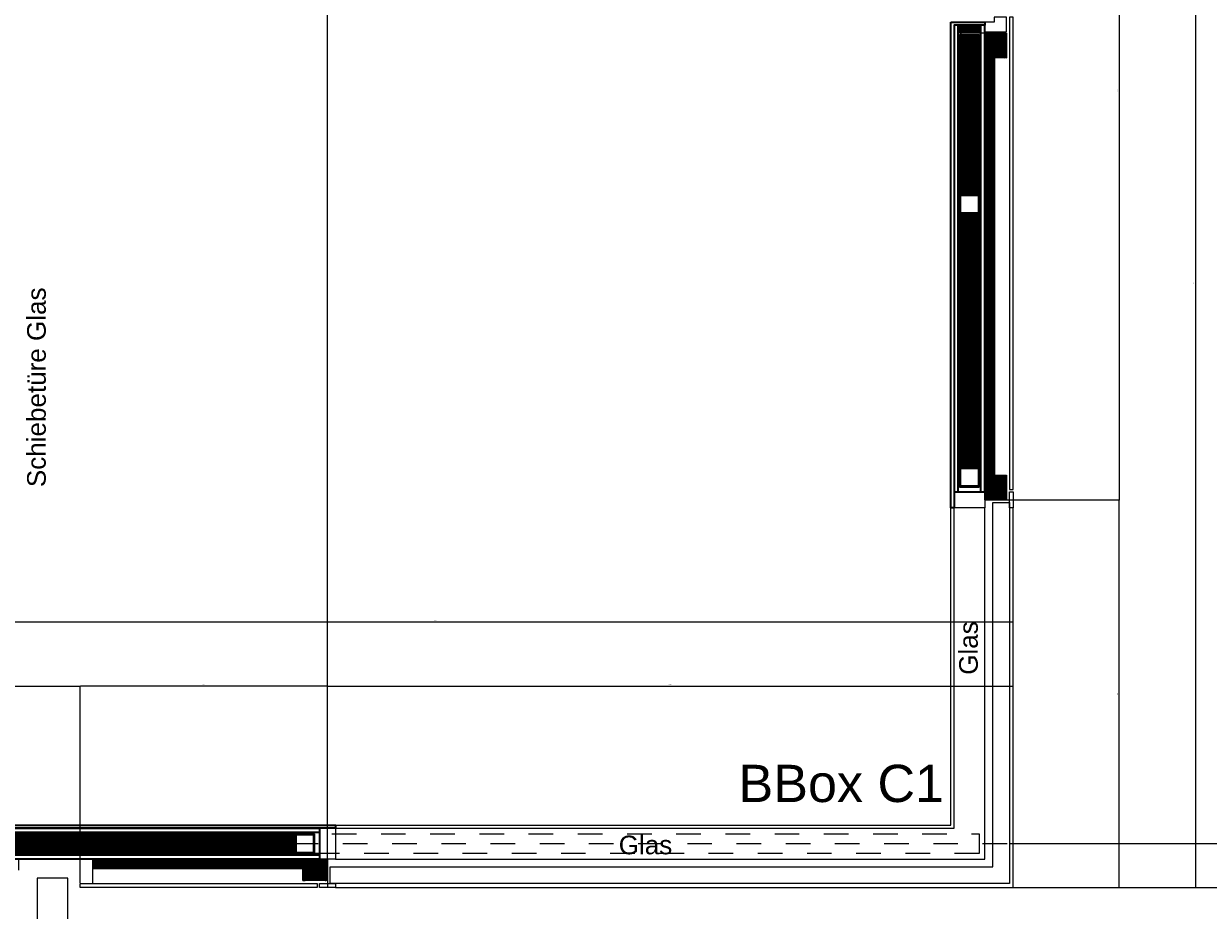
# Model space of a CAD drawing. Header units: metres. Extents: x -13 to 93, y -119 to 25.
# Tile 368 of 656: x 13.68 to 18.49, y -36.57 to -32.97. Entities that reach past the tile are written whole.
import ezdxf

# ---------------------------------------------------------------- set-up
doc = ezdxf.new("R2010")
doc.units = ezdxf.units.M
doc.header["$LTSCALE"] = 0.00508
doc.header["$PDMODE"] = 1
doc.header["$PDSIZE"] = -2
doc.linetypes.add('STYLE_06', pattern=[1.0537, 0.590515, -0.19684, 0.069505, -0.19684])
doc.linetypes.add('STYLE_11', pattern=[0.393677, 0.196838, -0.196838])
doc.layers.get('0').update_dxf_attribs({"lineweight": 18})
for name, color, linetype, lineweight in [('3-0-0 Dämmung', 7, 'Continuous', 18), ('3-3-0 AW Fassade', 7, 'Continuous', 18), ('3-3-5 AWbeklAusStahl', 7, 'Continuous', 18), ('3-3-8 Sonnenschutz', 7, 'Continuous', 18), ('3-4-0 Innenwände', 7, 'Continuous', 35), ('3-4-9 WSonstiges VED', 7, 'STYLE_11', 25), ('Ans-Kante', 7, 'Continuous', 18), ('Bemaßung', 7, 'Continuous', 18), ('Keine', 7, 'Continuous', 18), ('Plan-Achse', 1, 'STYLE_06', 18), ('Plan-Text', 7, 'Continuous', 13), ('Plan-Text-Hinweis', 7, 'Continuous', 13)]:
    doc.layers.add(name, color=color, linetype=linetype, lineweight=lineweight)
doc.layers.get('0').freeze()
doc.styles.add('Arial', font='ARIAL.TTF')
doc.dimstyles.new('MTZ_200', dxfattribs={"dimtxt": 0.075762, "dimasz": 0.000706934, "dimexe": 0.001, "dimexo": 0.003, "dimgap": 0.0001, "dimtad": 1, "dimdec": 4, "dimzin": 11, "dimtxsty": 'Arial', "dimblk": 'VW_SLASH', "dimcen": 0, "dimdle": 0.001, "dimazin": 0, "dimtfac": 1, "dimtdec": 4, "dimtix": 1, "dimtmove": 0, "dimatfit": 0, "dimldrblk": 'VW_FILLEDARROW', "dimfxl": 0, "dimfrac": 2, "dimtolj": 1, "dimtzin": 11, "dimarcsym": 0})
pattern_1 = [(45, (0, 0), (0.0003175, -0.0003175), [])]
pattern_2 = [(-45, (0, 0), (0.0003175, 0.0003175), [])]
pattern_3 = [(-45, (0, 0), (0.001, 0), [])]

# ---------------------------------------------------------------- blocks, each defined once
blk = doc.blocks.new('*U477')
at = {"layer": 'Keine'}
for p, q in [((29.8951, -26.1586), (29.8951, -26.0786)), ((29.8951, -26.0786), (29.9751, -26.0786)), ((29.9751, -26.0786), (29.9751, -26.1586))]:
    blk.add_line(p, q, dxfattribs=at)
blk = doc.blocks.new('VW_SLASH')
at = {"color": 0, "linetype": 'ByBlock', "lineweight": -2}
blk.add_line((0, 0), (-1, 0), dxfattribs=at)
at = {"color": 0, "linetype": 'ByBlock', "lineweight": 20}
blk.add_line((0, 0), (0, 0), dxfattribs=at)
blk = doc.blocks.new('*D580')
at = {"layer": 'Bemaßung', "color": 0, "lineweight": -2}
for p, q in [((13, -36.297), (13, -35.399)), ((17.6993, -35.4), (13.0007, -35.4)), ((17.7, -36.297), (17.7, -35.399))]:
    blk.add_line(p, q, dxfattribs=at)
at = {"layer": 'Defpoints', "color": 0, "lineweight": 0}
for p in [(13, -35.4), (13, -36.3), (17.7, -36.3)]:
    blk.add_point(p, dxfattribs=at)
at = {"layer": 'Bemaßung', "color": 0, "lineweight": -2, "xscale": 0.00070693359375, "yscale": 0.00070693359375, "zscale": 0.00070693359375, "rotation": 180}
blk.add_blockref('VW_SLASH', (13, -35.4), dxfattribs=at)
at = {"layer": 'Bemaßung', "color": 0, "lineweight": -2, "xscale": 0.00070693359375, "yscale": 0.00070693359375, "zscale": 0.00070693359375}
blk.add_blockref('VW_SLASH', (17.7, -35.4), dxfattribs=at)
at = {"layer": 'Bemaßung', "color": 0, "lineweight": 18, "insert": (15.35, -35.3937), "char_height": 0.00253, "attachment_point": 5, "style": 'Arial'}
blk.add_mtext('\\A1;235m', dxfattribs=at)
blk = doc.blocks.new('VW_FILLEDARROW')
at = {"color": 0, "lineweight": -2}
blk.add_solid([(0, 0), (0, 0), (0, 0)], dxfattribs=at)
blk = doc.blocks.new('*D1142')
at = {"layer": 'Bemaßung', "color": 0, "lineweight": -2}
for p, q in [((17.568, -31.5715), (18.441, -31.5715)), ((18.44, -31.5722), (18.44, -36.4778)), ((17.568, -36.4785), (18.441, -36.4785))]:
    blk.add_line(p, q, dxfattribs=at)
at = {"layer": 'Defpoints', "color": 0, "lineweight": 0}
for p in [(17.565, -31.5715), (17.565, -36.4785), (18.44, -36.4785)]:
    blk.add_point(p, dxfattribs=at)
at = {"layer": 'Bemaßung', "color": 0, "lineweight": -2, "xscale": 0.00070693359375, "yscale": 0.00070693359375, "zscale": 0.00070693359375}
for p, rotation in [((18.44, -31.5715), 90), ((18.44, -36.4785), 270)]:
    blk.add_blockref('VW_SLASH', p, dxfattribs=dict(at, rotation=rotation))
at = {"layer": 'Bemaßung', "color": 0, "lineweight": 18, "insert": (18.4335, -34.025), "char_height": 0.002525, "attachment_point": 5, "rotation": 90, "style": 'Arial'}
blk.add_mtext('\\A1;245,35m', dxfattribs=at)
blk = doc.blocks.new('*D1262')
at = {"layer": 'Bemaßung', "color": 0, "lineweight": -2}
for p, q in [((13.9075, -36.4595), (13.9075, -35.659)), ((14.9118, -35.66), (13.9082, -35.66)), ((14.9125, -36.3595), (14.9125, -35.659))]:
    blk.add_line(p, q, dxfattribs=at)
at = {"layer": 'Defpoints', "color": 0, "lineweight": 0}
for p in [(13.9075, -35.66), (14.9125, -36.3625), (13.9075, -36.4625)]:
    blk.add_point(p, dxfattribs=at)
at = {"layer": 'Bemaßung', "color": 0, "lineweight": -2, "xscale": 0.00070693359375, "yscale": 0.00070693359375, "zscale": 0.00070693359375, "rotation": 180}
blk.add_blockref('VW_SLASH', (13.9075, -35.66), dxfattribs=at)
at = {"layer": 'Bemaßung', "color": 0, "lineweight": -2, "xscale": 0.00070693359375, "yscale": 0.00070693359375, "zscale": 0.00070693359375}
blk.add_blockref('VW_SLASH', (14.9125, -35.66), dxfattribs=at)
at = {"layer": 'Bemaßung', "color": 0, "lineweight": 18, "insert": (14.41, -35.6535), "char_height": 0.00253, "attachment_point": 5, "style": 'Arial'}
blk.add_mtext('\\A1;50,25m', dxfattribs=at)
blk = doc.blocks.new('*D1263')
at = {"layer": 'Bemaßung', "color": 0, "lineweight": -2}
for p, q in [((14.9125, -36.3595), (14.9125, -35.659)), ((14.9132, -35.66), (17.6993, -35.66)), ((17.7, -36.297), (17.7, -35.659))]:
    blk.add_line(p, q, dxfattribs=at)
at = {"layer": 'Defpoints', "color": 0, "lineweight": 0}
for p in [(17.7, -35.66), (17.7, -36.3), (14.9125, -36.3625)]:
    blk.add_point(p, dxfattribs=at)
at = {"layer": 'Bemaßung', "color": 0, "lineweight": -2, "xscale": 0.00070693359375, "yscale": 0.00070693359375, "zscale": 0.00070693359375, "rotation": 180}
blk.add_blockref('VW_SLASH', (14.9125, -35.66), dxfattribs=at)
at = {"layer": 'Bemaßung', "color": 0, "lineweight": -2, "xscale": 0.00070693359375, "yscale": 0.00070693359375, "zscale": 0.00070693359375}
blk.add_blockref('VW_SLASH', (17.7, -35.66), dxfattribs=at)
at = {"layer": 'Bemaßung', "color": 0, "lineweight": 18, "insert": (16.3062, -35.6535), "char_height": 0.002525, "attachment_point": 5, "style": 'Arial'}
blk.add_mtext('\\A1;139,375m', dxfattribs=at)
blk = doc.blocks.new('*D1264')
at = {"layer": 'Bemaßung', "color": 0, "lineweight": -2}
for p, q in [((17.568, -31.5715), (18.131, -31.5715)), ((18.13, -31.5722), (18.13, -34.9018)), ((17.587, -34.9025), (18.131, -34.9025))]:
    blk.add_line(p, q, dxfattribs=at)
at = {"layer": 'Defpoints', "color": 0, "lineweight": 0}
for p in [(17.565, -31.5715), (17.584, -34.9025), (18.13, -34.9025)]:
    blk.add_point(p, dxfattribs=at)
at = {"layer": 'Bemaßung', "color": 0, "lineweight": -2, "xscale": 0.00070693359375, "yscale": 0.00070693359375, "zscale": 0.00070693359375}
for p, rotation in [((18.13, -31.5715), 90), ((18.13, -34.9025), 270)]:
    blk.add_blockref('VW_SLASH', p, dxfattribs=dict(at, rotation=rotation))
at = {"layer": 'Bemaßung', "color": 0, "lineweight": 18, "insert": (18.1235, -33.237), "char_height": 0.002525, "attachment_point": 5, "rotation": 90, "style": 'Arial'}
blk.add_mtext('\\A1;166,55m', dxfattribs=at)
blk = doc.blocks.new('*D1265')
at = {"layer": 'Bemaßung', "color": 0, "lineweight": -2}
for p, q in [((17.587, -34.9025), (18.131, -34.9025)), ((18.13, -36.4778), (18.13, -34.9032)), ((17.703, -36.4785), (18.131, -36.4785))]:
    blk.add_line(p, q, dxfattribs=at)
at = {"layer": 'Defpoints', "color": 0, "lineweight": 0}
for p in [(17.584, -34.9025), (18.13, -34.9025), (17.7, -36.4785)]:
    blk.add_point(p, dxfattribs=at)
at = {"layer": 'Bemaßung', "color": 0, "lineweight": -2, "xscale": 0.00070693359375, "yscale": 0.00070693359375, "zscale": 0.00070693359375}
for p, rotation in [((18.13, -34.9025), 90), ((18.13, -36.4785), 270)]:
    blk.add_blockref('VW_SLASH', p, dxfattribs=dict(at, rotation=rotation))
at = {"layer": 'Bemaßung', "color": 0, "lineweight": 18, "insert": (18.1235, -35.6905), "char_height": 0.00253, "attachment_point": 5, "rotation": 90, "style": 'Arial'}
blk.add_mtext('\\A1;78,8m', dxfattribs=at)
blk = doc.blocks.new('*D1266')
at = {"layer": 'Bemaßung', "color": 0, "lineweight": -2}
for p, q in [((13, -36.297), (13, -35.659)), ((13.0007, -35.66), (13.9068, -35.66)), ((13.9075, -36.4595), (13.9075, -35.659))]:
    blk.add_line(p, q, dxfattribs=at)
at = {"layer": 'Defpoints', "color": 0, "lineweight": 0}
for p in [(13.9075, -35.66), (13, -36.3), (13.9075, -36.4625)]:
    blk.add_point(p, dxfattribs=at)
at = {"layer": 'Bemaßung', "color": 0, "lineweight": -2, "xscale": 0.00070693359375, "yscale": 0.00070693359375, "zscale": 0.00070693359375, "rotation": 180}
blk.add_blockref('VW_SLASH', (13, -35.66), dxfattribs=at)
at = {"layer": 'Bemaßung', "color": 0, "lineweight": -2, "xscale": 0.00070693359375, "yscale": 0.00070693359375, "zscale": 0.00070693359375}
blk.add_blockref('VW_SLASH', (13.9075, -35.66), dxfattribs=at)
at = {"layer": 'Bemaßung', "color": 0, "lineweight": 18, "insert": (13.4537, -35.6535), "char_height": 0.002525, "attachment_point": 5, "style": 'Arial'}
blk.add_mtext('\\A1;45,375m', dxfattribs=at)
blk = doc.blocks.new('*D1267')
at = {"layer": 'Bemaßung', "color": 0, "lineweight": -2}
for p, q in [((17.687, -36.3), (18.886, -36.3)), ((18.885, -36.2993), (18.885, -36.2986)), ((18.885, -36.4785), (18.885, -36.3)), ((17.703, -36.4785), (18.886, -36.4785)), ((18.885, -36.4792), (18.885, -36.4799))]:
    blk.add_line(p, q, dxfattribs=at)
at = {"layer": 'Defpoints', "color": 0, "lineweight": 0}
for p in [(17.684, -36.3), (18.885, -36.3), (17.7, -36.4785)]:
    blk.add_point(p, dxfattribs=at)
at = {"layer": 'Bemaßung', "color": 0, "lineweight": -2, "xscale": 0.00070693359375, "yscale": 0.00070693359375, "zscale": 0.00070693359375}
for p, rotation in [((18.885, -36.3), 270), ((18.885, -36.4785), 90)]:
    blk.add_blockref('VW_SLASH', p, dxfattribs=dict(at, rotation=rotation))
at = {"layer": 'Bemaßung', "color": 0, "lineweight": 18, "insert": (18.89, -36.103), "char_height": 0.00253, "attachment_point": 5, "rotation": 90, "style": 'Arial'}
blk.add_mtext('\\A1;8,925m', dxfattribs=at)
blk = doc.blocks.new('*D1268')
at = {"layer": 'Bemaßung', "color": 0, "lineweight": -2}
for p, q in [((17.479, -31.5745), (17.479, -32.121)), ((14.9125, -36.3595), (14.9125, -32.119)), ((14.9132, -32.12), (17.4783, -32.12))]:
    blk.add_line(p, q, dxfattribs=at)
at = {"layer": 'Defpoints', "color": 0, "lineweight": 0}
for p in [(17.479, -31.5715), (17.479, -32.12), (14.9125, -36.3625)]:
    blk.add_point(p, dxfattribs=at)
at = {"layer": 'Bemaßung', "color": 0, "lineweight": -2, "xscale": 0.00070693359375, "yscale": 0.00070693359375, "zscale": 0.00070693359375, "rotation": 180}
blk.add_blockref('VW_SLASH', (14.9125, -32.12), dxfattribs=at)
at = {"layer": 'Bemaßung', "color": 0, "lineweight": -2, "xscale": 0.00070693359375, "yscale": 0.00070693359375, "zscale": 0.00070693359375}
blk.add_blockref('VW_SLASH', (17.479, -32.12), dxfattribs=at)
at = {"layer": 'Bemaßung', "color": 0, "lineweight": 18, "insert": (16.1958, -32.1135), "char_height": 0.002525, "attachment_point": 5, "style": 'Arial'}
blk.add_mtext('\\A1;128,325m', dxfattribs=at)
blk = doc.blocks.new('*D1270')
at = {"layer": 'Bemaßung', "color": 0, "lineweight": -2}
for p, q in [((13.9075, -31.5745), (13.9075, -32.121)), ((14.9118, -32.12), (13.9082, -32.12)), ((14.9125, -36.3595), (14.9125, -32.119))]:
    blk.add_line(p, q, dxfattribs=at)
at = {"layer": 'Defpoints', "color": 0, "lineweight": 0}
for p in [(13.9075, -31.5715), (13.9075, -32.12), (14.9125, -36.3625)]:
    blk.add_point(p, dxfattribs=at)
at = {"layer": 'Bemaßung', "color": 0, "lineweight": -2, "xscale": 0.00070693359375, "yscale": 0.00070693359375, "zscale": 0.00070693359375, "rotation": 180}
blk.add_blockref('VW_SLASH', (13.9075, -32.12), dxfattribs=at)
at = {"layer": 'Bemaßung', "color": 0, "lineweight": -2, "xscale": 0.00070693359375, "yscale": 0.00070693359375, "zscale": 0.00070693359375}
blk.add_blockref('VW_SLASH', (14.9125, -32.12), dxfattribs=at)
at = {"layer": 'Bemaßung', "color": 0, "lineweight": 18, "insert": (14.41, -32.1135), "char_height": 0.00253, "attachment_point": 5, "style": 'Arial'}
blk.add_mtext('\\A1;50,25m', dxfattribs=at)

msp = doc.modelspace()

# ---------------------------------------------------------------- linework, layer by layer
at = {"layer": '3-3-0 AW Fassade', "color": 7}
msp.add_line((14.9125, -36.3625), (14.9125, -36.4785), dxfattribs=at)
msp.add_lwpolyline([(14.88, -36.4625), (14.945, -36.4625), (14.945, -36.4785), (14.88, -36.4785)], close=True, dxfattribs=at)
at = {"layer": 'Ans-Kante', "color": 47}
msp.add_line((14.945, -36.225), (17.4465, -36.225), dxfattribs=at)
at = {"layer": 'Keine'}
for points in [[(17.684, -34.86), (17.7, -34.86), (17.7, -32.94), (17.684, -32.94)], [(13.9075, -36.4625), (14.87, -36.4625), (14.87, -36.4785), (13.9075, -36.4785)]]:
    msp.add_lwpolyline(points, close=True, dxfattribs=at)

# ---------------------------------------------------------------- texts
at = {"layer": 'Plan-Text-Hinweis', "insert": (13.69145231, -34.85053389), "char_height": 0.0757622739, "attachment_point": 1, "rotation": 90, "line_spacing_factor": 0.967741, "style": 'Arial'}
msp.add_mtext('{\\C7;\\lSchiebetüre Glas}', dxfattribs=at)
at = {"layer": 'Plan-Text-Hinweis', "insert": (14.84, -35.32054606), "char_height": 0.075762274, "attachment_point": 1, "line_spacing_factor": 0.967741, "style": 'Arial'}
msp.add_mtext('{\\C7;\\l }', dxfattribs=at)

# ---------------------------------------------------------------- wipeouts: each hides what was drawn before it
at = {"color": 7, "linetype": 'Continuous', "lineweight": 5}
for points in [[(17.4815, -32.9725), (17.5615, -32.9725), (17.5615, -33.005), (17.4815, -33.005)], [(17.4815, -33.74), (17.5615, -33.74), (17.5615, -34.77), (17.4815, -34.77)], [(13.53, -36.26), (14.78, -36.26), (14.78, -36.34), (13.53, -36.34)]]:
    msp.add_wipeout(points, dxfattribs=at).dxf.layer = '3-0-0 Dämmung'
at = {"color": 8, "linetype": 'Continuous', "lineweight": 18}
msp.add_wipeout([(13.8575, -54.0225), (13.8575, -36.44), (13.7325, -36.44), (13.7325, -54.0225)], dxfattribs=at).dxf.layer = '3-3-8 Sonnenschutz'

# ---------------------------------------------------------------- next in the draw order: hatches: boundary and pattern name
at = {"layer": '3-0-0 Dämmung', "linetype": 'Continuous', "lineweight": 5}
h = msp.add_hatch(dxfattribs=at)
h.set_pattern_fill('D_MMUNG_1_50', style=0, pattern_type=2)
h.set_pattern_definition(pattern_1)
h.paths.add_polyline_path([(17.4815, -33.005), (17.4815, -32.9725), (17.5615, -32.9725), (17.5615, -33.005)])
at = {"layer": '3-0-0 Dämmung', "linetype": 'Continuous', "lineweight": 13}
h = msp.add_hatch(dxfattribs=at)
h.set_pattern_fill('D_MMUNG_1_50-1', style=0, pattern_type=2)
h.set_pattern_definition(pattern_2)
h.paths.add_polyline_path([(17.4815, -33.005), (17.4815, -32.9725), (17.5615, -32.9725), (17.5615, -33.005)])
at = {"layer": '3-0-0 Dämmung', "linetype": 'Continuous', "lineweight": 5}
h = msp.add_hatch(dxfattribs=at)
h.set_pattern_fill('D_MMUNG_1_50', style=0, pattern_type=2)
h.set_pattern_definition(pattern_1)
h.paths.add_polyline_path([(17.4815, -34.77), (17.4815, -33.74), (17.5615, -33.74), (17.5615, -34.77)])
at = {"layer": '3-0-0 Dämmung', "linetype": 'Continuous', "lineweight": 13}
h = msp.add_hatch(dxfattribs=at)
h.set_pattern_fill('D_MMUNG_1_50-1', style=0, pattern_type=2)
h.set_pattern_definition(pattern_2)
h.paths.add_polyline_path([(17.4815, -34.77), (17.4815, -33.74), (17.5615, -33.74), (17.5615, -34.77)])
at = {"layer": '3-0-0 Dämmung', "linetype": 'Continuous', "lineweight": 5}
h = msp.add_hatch(dxfattribs=at)
h.set_pattern_fill('D_MMUNG_1_50', style=0, pattern_type=2)
h.set_pattern_definition(pattern_1)
h.paths.add_polyline_path([(13.53, -36.34), (13.53, -36.26), (14.78, -36.26), (14.78, -36.34)])
at = {"layer": '3-0-0 Dämmung', "linetype": 'Continuous', "lineweight": 13}
h = msp.add_hatch(dxfattribs=at)
h.set_pattern_fill('D_MMUNG_1_50-1', style=0, pattern_type=2)
h.set_pattern_definition(pattern_2)
h.paths.add_polyline_path([(13.53, -36.34), (13.53, -36.26), (14.78, -36.26), (14.78, -36.34)])

# ---------------------------------------------------------------- next in the draw order: linework, layer by layer
at = {"layer": '3-3-8 Sonnenschutz', "color": 8, "linetype": 'Continuous', "lineweight": 18}
msp.add_lwpolyline([(13.8575, -54.0225), (13.8575, -36.44), (13.7325, -36.44), (13.7325, -54.0225)], close=True, dxfattribs=at)
at = {"layer": '3-4-0 Innenwände', "color": 7, "linetype": 'Continuous', "lineweight": 35}
msp.add_lwpolyline([(13.2, -36.225), (14.945, -36.225), (14.945, -36.2375), (13.2, -36.2375)], close=True, dxfattribs=at)
at = {"layer": '3-4-0 Innenwände', "linetype": 'Continuous'}
msp.add_lwpolyline([(13.2, -36.2375), (14.88, -36.2375), (14.88, -36.3625), (13.2, -36.3625)], close=True, dxfattribs=at)
at = {"layer": 'Keine'}
msp.add_lwpolyline([(13.90733167, -36.4625), (13.958, -36.4625), (13.958, -36.3625), (13.657, -36.3625), (13.657, -36.408)], dxfattribs=at)

# ---------------------------------------------------------------- next in the draw order: dimensions: what is measured, and where the dimension line sits
at = {"layer": 'Bemaßung', "color": 7, "lineweight": 18}
dim = msp.add_linear_dim(base=(13.9075, -35.66), p1=(13, -36.3), p2=(13.9075, -36.462536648), dimstyle='MTZ_200', override={"dimtxt": 0.002525, "dimgap": 0.005, "dimdec": 8, "dimlfac": 50, "dimpost": '<>m', "dimtxsty": 'Arial', "dimtmove": 2}, dxfattribs=at)
dim.commit()
dim.dimension.update_dxf_attribs({"geometry": '*D1266', "text_midpoint": (13.45375, -35.6534823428)})

# ---------------------------------------------------------------- next in the draw order: wipeouts: each hides what was drawn before it
at = {"color": 7, "linetype": 'Continuous', "lineweight": 5}
msp.add_wipeout([(17.4815, -33.01), (17.5615, -33.01), (17.5615, -33.66), (17.4815, -33.66)], dxfattribs=at).dxf.layer = '3-0-0 Dämmung'
at = {"color": 7}
msp.add_wipeout([(14.86, -36.26), (14.86, -36.34), (14.78, -36.34), (14.78, -36.26)], dxfattribs=at).dxf.layer = '3-3-5 AWbeklAusStahl'

# ---------------------------------------------------------------- next in the draw order: hatches: boundary and pattern name
at = {"layer": '3-0-0 Dämmung', "linetype": 'Continuous', "lineweight": 5}
h = msp.add_hatch(dxfattribs=at)
h.set_pattern_fill('D_MMUNG_1_50', style=0, pattern_type=2)
h.set_pattern_definition(pattern_1)
h.paths.add_polyline_path([(17.4815, -33.66), (17.4815, -33.01), (17.5615, -33.01), (17.5615, -33.66)])
at = {"layer": '3-0-0 Dämmung', "linetype": 'Continuous', "lineweight": 13}
h = msp.add_hatch(dxfattribs=at)
h.set_pattern_fill('D_MMUNG_1_50-1', style=0, pattern_type=2)
h.set_pattern_definition(pattern_2)
h.paths.add_polyline_path([(17.4815, -33.66), (17.4815, -33.01), (17.5615, -33.01), (17.5615, -33.66)])
at = {"layer": '3-3-5 AWbeklAusStahl', "linetype": 'Continuous', "lineweight": 13}
h = msp.add_hatch(dxfattribs=at)
h.set_pattern_fill('STAHL_1MM', style=0, pattern_type=2)
h.set_pattern_definition(pattern_3)
h.paths.add_polyline_path([(14.86, -36.26), (14.86, -36.34), (14.78, -36.34), (14.78, -36.26)])
h.paths.add_polyline_path([(14.785, -36.265), (14.785, -36.335), (14.855, -36.335), (14.855, -36.265)])

# ---------------------------------------------------------------- next in the draw order: linework, layer by layer
at = {"layer": '3-3-0 AW Fassade', "color": 7}
msp.add_lwpolyline([(14.88, -36.2375), (14.945, -36.2375), (14.945, -36.3625), (14.88, -36.3625)], close=True, dxfattribs=at)
at = {"layer": '3-3-5 AWbeklAusStahl', "color": 7, "flags": 128}
for points in [[(14.86, -36.26), (14.86, -36.34), (14.78, -36.34), (14.78, -36.26)], [(14.785, -36.265), (14.785, -36.335), (14.855, -36.335), (14.855, -36.265)]]:
    msp.add_lwpolyline(points, close=True, dxfattribs=at)
at = {"layer": '3-4-0 Innenwände', "linetype": 'Continuous'}
for points in [[(17.584, -34.87), (17.584, -32.9725), (17.459, -32.9725), (17.459, -34.87)], [(13.2, -36.2535), (14.88, -36.2535), (14.88, -36.3465), (13.2, -36.3465)]]:
    msp.add_lwpolyline(points, close=True, dxfattribs=at)
at = {"layer": '3-4-9 WSonstiges VED'}
msp.add_lwpolyline([(13.53, -36.26), (17.5615, -36.26), (17.5615, -36.34), (13.53, -36.34)], close=True, dxfattribs=at)
at = {"layer": 'Keine'}
msp.add_line((17.672, -33.005), (17.4815, -33.005), dxfattribs=at)
at = {"layer": 'Keine', "color": 7, "linetype": 'Continuous'}
msp.add_lwpolyline([(17.622, -32.96), (17.584, -32.96), (17.584, -33), (17.672, -33), (17.672, -32.94), (17.622, -32.94)], close=True, dxfattribs=at)

# ---------------------------------------------------------------- next in the draw order: block references
at = {"layer": 'Keine', "color": 7}
msp.add_blockref('*U477', (-12.41363701, -6.93135892), dxfattribs=at)

# ---------------------------------------------------------------- next in the draw order: wipeouts: each hides what was drawn before it
at = {"color": 7}
msp.add_wipeout([(17.616, -36.3945), (17.616, -34.9125), (17.684, -34.9125), (17.684, -36.4625), (14.9225, -36.4625), (14.9225, -36.3945)], dxfattribs=at).dxf.layer = '3-3-0 AW Fassade'

# ---------------------------------------------------------------- next in the draw order: linework, layer by layer
at = {"layer": '3-3-0 AW Fassade', "color": 7}
msp.add_line((17.584, -34.9025), (17.7, -34.9025), dxfattribs=at)
for points in [[(17.684, -34.87), (17.7, -34.87), (17.7, -34.935), (17.684, -34.935)], [(17.616, -36.3945), (17.616, -34.9125), (17.684, -34.9125), (17.684, -36.4625), (14.9225, -36.4625), (14.9225, -36.3945)]]:
    msp.add_lwpolyline(points, close=True, dxfattribs=at)
at = {"layer": '3-4-0 Innenwände', "color": 7, "linetype": 'Continuous', "lineweight": 35}
msp.add_lwpolyline([(17.4465, -32.96), (17.584, -32.96), (17.584, -32.9725), (17.459, -32.9725), (17.459, -34.935), (17.4465, -34.935)], close=True, dxfattribs=at)
at = {"layer": 'Ans-Kante', "color": 47}
for p, q in [((17.4465, -36.225), (17.4465, -34.935)), ((17.459, -36.2375), (17.459, -34.935)), ((17.584, -36.3625), (17.584, -34.935)), ((17.7, -36.4785), (17.7, -34.935)), ((14.945, -36.2375), (17.459, -36.2375)), ((14.945, -36.3625), (17.584, -36.3625)), ((14.945, -36.4785), (17.7, -36.4785))]:
    msp.add_line(p, q, dxfattribs=at)
at = {"layer": 'Plan-Achse'}
msp.add_line((-9.42493716, -36.3), (50.475, -36.3), dxfattribs=at)

# ---------------------------------------------------------------- next in the draw order: texts
at = {"layer": 'Plan-Text', "color": 7, "insert": (16.58301667, -35.97938379), "char_height": 0.151524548, "attachment_point": 1, "line_spacing_factor": 0.967741, "style": 'Arial'}
msp.add_mtext('BBox C1', dxfattribs=at)
at = {"layer": 'Plan-Text-Hinweis', "insert": (17.47969189, -35.64289889), "char_height": 0.0757622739, "attachment_point": 1, "rotation": 90, "line_spacing_factor": 0.967741, "style": 'Arial'}
msp.add_mtext('{\\C7;\\l Glas}', dxfattribs=at)
at = {"layer": 'Plan-Text-Hinweis', "insert": (16.06670417, -36.26749753), "char_height": 0.0757622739, "attachment_point": 1, "line_spacing_factor": 0.967741, "style": 'Arial'}
msp.add_mtext('{\\C7;\\l Glas}', dxfattribs=at)

# ---------------------------------------------------------------- next in the draw order: dimensions: what is measured, and where the dimension line sits
at = {"layer": 'Bemaßung', "color": 7, "lineweight": 18}
dim = msp.add_linear_dim(base=(13, -35.4), p1=(17.7, -36.3), p2=(13, -36.3), dimstyle='MTZ_200', override={"dimtxt": 0.002525, "dimgap": 0.005, "dimdec": 8, "dimlfac": 50, "dimpost": '<>m', "dimtxsty": 'Arial', "dimtmove": 2}, dxfattribs=at)
dim.commit()
dim.dimension.update_dxf_attribs({"geometry": '*D580', "text_midpoint": (15.35, -35.393709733)})
at = {"layer": 'Bemaßung', "lineweight": 18}
dim = msp.add_linear_dim(base=(18.885, -36.3), p1=(17.7, -36.4785), p2=(17.684, -36.3), angle=90, dimstyle='MTZ_200', override={"dimtxt": 0.002525, "dimgap": 0.005, "dimdec": 8, "dimlfac": 50, "dimpost": '<>m', "dimtxsty": 'Arial', "dimtix": 0, "dimtmove": 2}, dxfattribs=at)
dim.commit()
dim.dimension.update_dxf_attribs({"geometry": '*D1267', "text_midpoint": (18.89, -36.103), "dimtype": 160})

# ---------------------------------------------------------------- next in the draw order: wipeouts: each hides what was drawn before it
at = {"color": 7, "linetype": 'Continuous', "lineweight": 18}
msp.add_wipeout([(13.958, -36.3625), (14.9125, -36.3625), (14.9125, -36.4025), (13.958, -36.4025)], dxfattribs=at).dxf.layer = '3-0-0 Dämmung'
at = {"color": 7}
msp.add_wipeout([(17.4815, -34.85), (17.5615, -34.85), (17.5615, -34.77), (17.4815, -34.77)], dxfattribs=at).dxf.layer = '3-3-5 AWbeklAusStahl'

# ---------------------------------------------------------------- next in the draw order: hatches: boundary and pattern name
at = {"layer": '3-0-0 Dämmung', "linetype": 'Continuous', "lineweight": 5}
h = msp.add_hatch(dxfattribs=at)
h.set_pattern_fill('D_MMUNG_1_50', style=0, pattern_type=2)
h.set_pattern_definition(pattern_1)
h.paths.add_polyline_path([(13.958, -36.3625), (14.9125, -36.3625), (14.9125, -36.4025), (13.958, -36.4025)])
at = {"layer": '3-0-0 Dämmung', "linetype": 'Continuous', "lineweight": 13}
h = msp.add_hatch(dxfattribs=at)
h.set_pattern_fill('D_MMUNG_1_50-1', style=0, pattern_type=2)
h.set_pattern_definition(pattern_2)
h.paths.add_polyline_path([(13.958, -36.3625), (14.9125, -36.3625), (14.9125, -36.4025), (13.958, -36.4025)])
at = {"layer": '3-3-5 AWbeklAusStahl', "linetype": 'Continuous', "lineweight": 13}
h = msp.add_hatch(dxfattribs=at)
h.set_pattern_fill('STAHL_1MM', style=0, pattern_type=2)
h.set_pattern_definition(pattern_3)
h.paths.add_polyline_path([(17.4815, -34.85), (17.5615, -34.85), (17.5615, -34.77), (17.4815, -34.77)])
h.paths.add_polyline_path([(17.4865, -34.775), (17.5565, -34.775), (17.5565, -34.845), (17.4865, -34.845)])

# ---------------------------------------------------------------- next in the draw order: linework, layer by layer
at = {"layer": '3-0-0 Dämmung', "color": 7, "linetype": 'Continuous', "lineweight": 18}
msp.add_lwpolyline([(13.958, -36.3625), (14.9125, -36.3625), (14.9125, -36.4025), (13.958, -36.4025)], close=True, dxfattribs=at)
at = {"layer": '3-3-0 AW Fassade', "color": 7}
msp.add_lwpolyline([(17.459, -34.87), (17.584, -34.87), (17.584, -34.935), (17.459, -34.935)], close=True, dxfattribs=at)
at = {"layer": '3-3-5 AWbeklAusStahl', "color": 7, "flags": 128}
for points in [[(17.4815, -34.85), (17.5615, -34.85), (17.5615, -34.77), (17.4815, -34.77)], [(17.4865, -34.775), (17.5565, -34.775), (17.5565, -34.845), (17.4865, -34.845)]]:
    msp.add_lwpolyline(points, close=True, dxfattribs=at)
at = {"layer": '3-4-0 Innenwände', "linetype": 'Continuous'}
msp.add_lwpolyline([(17.568, -34.87), (17.568, -32.9725), (17.475, -32.9725), (17.475, -34.87)], close=True, dxfattribs=at)

# ---------------------------------------------------------------- next in the draw order: dimensions: what is measured, and where the dimension line sits
at = {"layer": 'Bemaßung', "color": 7, "lineweight": 18}
for base, p2, picture, middle in [((13.9075, -32.12), (13.9075, -31.5715), '*D1270', (14.41, -32.1134823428)), ((17.7, -35.66), (17.7, -36.3), '*D1263', (16.30625, -35.6534823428))]:
    dim = msp.add_linear_dim(base=base, p1=(14.9125, -36.3625), p2=p2, dimstyle='MTZ_200', override={"dimtxt": 0.002525, "dimgap": 0.005, "dimdec": 8, "dimlfac": 50, "dimpost": '<>m', "dimtxsty": 'Arial', "dimtmove": 2}, dxfattribs=at)
    dim.commit()
    dim.dimension.update_dxf_attribs({"geometry": picture, "text_midpoint": middle})

# ---------------------------------------------------------------- next in the draw order: wipeouts: each hides what was drawn before it
at = {"color": 7, "linetype": 'Continuous', "lineweight": 18}
msp.add_wipeout([(14.8125, -36.4025), (14.9125, -36.4025), (14.9125, -36.4505), (14.8125, -36.4505)], dxfattribs=at).dxf.layer = '3-0-0 Dämmung'
at = {"color": 7}
msp.add_wipeout([(17.4815, -33.74), (17.5615, -33.74), (17.5615, -33.66), (17.4815, -33.66)], dxfattribs=at).dxf.layer = '3-3-5 AWbeklAusStahl'

# ---------------------------------------------------------------- next in the draw order: hatches: boundary and pattern name
at = {"layer": '3-0-0 Dämmung', "linetype": 'Continuous', "lineweight": 5}
h = msp.add_hatch(dxfattribs=at)
h.set_pattern_fill('D_MMUNG_1_50', style=0, pattern_type=2)
h.set_pattern_definition(pattern_1)
h.paths.add_polyline_path([(14.8125, -36.4025), (14.9125, -36.4025), (14.9125, -36.4505), (14.8125, -36.4505)])
at = {"layer": '3-0-0 Dämmung', "linetype": 'Continuous', "lineweight": 13}
h = msp.add_hatch(dxfattribs=at)
h.set_pattern_fill('D_MMUNG_1_50-1', style=0, pattern_type=2)
h.set_pattern_definition(pattern_2)
h.paths.add_polyline_path([(14.8125, -36.4025), (14.9125, -36.4025), (14.9125, -36.4505), (14.8125, -36.4505)])
at = {"layer": '3-3-5 AWbeklAusStahl', "linetype": 'Continuous', "lineweight": 13}
h = msp.add_hatch(dxfattribs=at)
h.set_pattern_fill('STAHL_1MM', style=0, pattern_type=2)
h.set_pattern_definition(pattern_3)
h.paths.add_polyline_path([(17.4815, -33.74), (17.5615, -33.74), (17.5615, -33.66), (17.4815, -33.66)])
h.paths.add_polyline_path([(17.4865, -33.665), (17.5565, -33.665), (17.5565, -33.735), (17.4865, -33.735)])

# ---------------------------------------------------------------- next in the draw order: linework, layer by layer
at = {"layer": '3-0-0 Dämmung', "color": 7, "linetype": 'Continuous', "lineweight": 18}
msp.add_lwpolyline([(14.8125, -36.4025), (14.9125, -36.4025), (14.9125, -36.4505), (14.8125, -36.4505)], close=True, dxfattribs=at)
at = {"layer": '3-3-5 AWbeklAusStahl', "color": 7, "flags": 128}
for points in [[(17.4815, -33.74), (17.5615, -33.74), (17.5615, -33.66), (17.4815, -33.66)], [(17.4865, -33.665), (17.5565, -33.665), (17.5565, -33.735), (17.4865, -33.735)]]:
    msp.add_lwpolyline(points, close=True, dxfattribs=at)

# ---------------------------------------------------------------- next in the draw order: dimensions: what is measured, and where the dimension line sits
at = {"layer": 'Bemaßung', "color": 7, "lineweight": 18}
for base, p2, picture, middle in [((17.479, -32.12), (17.479, -31.5715), '*D1268', (16.19575, -32.1134823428)), ((13.9075, -35.66), (13.9075, -36.462536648), '*D1262', (14.41, -35.6534823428))]:
    dim = msp.add_linear_dim(base=base, p1=(14.9125, -36.3625), p2=p2, dimstyle='MTZ_200', override={"dimtxt": 0.002525, "dimgap": 0.005, "dimdec": 8, "dimlfac": 50, "dimpost": '<>m', "dimtxsty": 'Arial', "dimtmove": 2}, dxfattribs=at)
    dim.commit()
    dim.dimension.update_dxf_attribs({"geometry": picture, "text_midpoint": middle})

# ---------------------------------------------------------------- next in the draw order: wipeouts: each hides what was drawn before it
at = {"color": 7, "linetype": 'Continuous', "lineweight": 18}
msp.add_wipeout([(17.584, -33.005), (17.624, -33.005), (17.624, -34.9025), (17.584, -34.9025)], dxfattribs=at).dxf.layer = '3-0-0 Dämmung'

# ---------------------------------------------------------------- next in the draw order: hatches: boundary and pattern name
at = {"layer": '3-0-0 Dämmung', "linetype": 'Continuous', "lineweight": 5}
h = msp.add_hatch(dxfattribs=at)
h.set_pattern_fill('D_MMUNG_1_50', style=0, pattern_type=2)
h.set_pattern_definition(pattern_1)
h.paths.add_polyline_path([(17.584, -33.005), (17.624, -33.005), (17.624, -34.9025), (17.584, -34.9025)])
at = {"layer": '3-0-0 Dämmung', "linetype": 'Continuous', "lineweight": 13}
h = msp.add_hatch(dxfattribs=at)
h.set_pattern_fill('D_MMUNG_1_50-1', style=0, pattern_type=2)
h.set_pattern_definition(pattern_2)
h.paths.add_polyline_path([(17.584, -33.005), (17.624, -33.005), (17.624, -34.9025), (17.584, -34.9025)])

# ---------------------------------------------------------------- next in the draw order: linework, layer by layer
at = {"layer": '3-0-0 Dämmung', "color": 7, "linetype": 'Continuous', "lineweight": 18}
msp.add_lwpolyline([(17.584, -33.005), (17.624, -33.005), (17.624, -34.9025), (17.584, -34.9025)], close=True, dxfattribs=at)

# ---------------------------------------------------------------- next in the draw order: wipeouts: each hides what was drawn before it
at = {"color": 7, "linetype": 'Continuous', "lineweight": 18}
for points in [[(17.624, -33.005), (17.672, -33.005), (17.672, -33.105), (17.624, -33.105)], [(17.624, -34.8025), (17.672, -34.8025), (17.672, -34.9025), (17.624, -34.9025)]]:
    msp.add_wipeout(points, dxfattribs=at).dxf.layer = '3-0-0 Dämmung'

# ---------------------------------------------------------------- next in the draw order: hatches: boundary and pattern name
at = {"layer": '3-0-0 Dämmung', "linetype": 'Continuous', "lineweight": 5}
h = msp.add_hatch(dxfattribs=at)
h.set_pattern_fill('D_MMUNG_1_50', style=0, pattern_type=2)
h.set_pattern_definition(pattern_1)
h.paths.add_polyline_path([(17.624, -33.005), (17.672, -33.005), (17.672, -33.105), (17.624, -33.105)])
at = {"layer": '3-0-0 Dämmung', "linetype": 'Continuous', "lineweight": 13}
h = msp.add_hatch(dxfattribs=at)
h.set_pattern_fill('D_MMUNG_1_50-1', style=0, pattern_type=2)
h.set_pattern_definition(pattern_2)
h.paths.add_polyline_path([(17.624, -33.005), (17.672, -33.005), (17.672, -33.105), (17.624, -33.105)])
at = {"layer": '3-0-0 Dämmung', "linetype": 'Continuous', "lineweight": 5}
h = msp.add_hatch(dxfattribs=at)
h.set_pattern_fill('D_MMUNG_1_50', style=0, pattern_type=2)
h.set_pattern_definition(pattern_1)
h.paths.add_polyline_path([(17.624, -34.8025), (17.672, -34.8025), (17.672, -34.9025), (17.624, -34.9025)])
at = {"layer": '3-0-0 Dämmung', "linetype": 'Continuous', "lineweight": 13}
h = msp.add_hatch(dxfattribs=at)
h.set_pattern_fill('D_MMUNG_1_50-1', style=0, pattern_type=2)
h.set_pattern_definition(pattern_2)
h.paths.add_polyline_path([(17.624, -34.8025), (17.672, -34.8025), (17.672, -34.9025), (17.624, -34.9025)])

# ---------------------------------------------------------------- next in the draw order: linework, layer by layer
at = {"layer": '3-0-0 Dämmung', "color": 7, "linetype": 'Continuous', "lineweight": 18}
for points in [[(17.624, -33.005), (17.672, -33.005), (17.672, -33.105), (17.624, -33.105)], [(17.624, -34.8025), (17.672, -34.8025), (17.672, -34.9025), (17.624, -34.9025)]]:
    msp.add_lwpolyline(points, close=True, dxfattribs=at)

# ---------------------------------------------------------------- next in the draw order: dimensions: what is measured, and where the dimension line sits
at = {"layer": 'Bemaßung', "lineweight": 18}
for base, p1, p2, picture, middle in [((18.44, -36.4785), (17.565, -31.5715), (17.565, -36.4785), '*D1142', (18.4334823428, -34.025)), ((18.13, -34.9025), (17.565, -31.5715), (17.584, -34.9025), '*D1264', (18.1234823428, -33.237)), ((18.13, -34.9025), (17.7, -36.4785), (17.584, -34.9025), '*D1265', (18.1234823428, -35.6905))]:
    dim = msp.add_linear_dim(base=base, p1=p1, p2=p2, angle=90, dimstyle='MTZ_200', override={"dimtxt": 0.002525, "dimgap": 0.005, "dimdec": 8, "dimlfac": 50, "dimpost": '<>m', "dimtxsty": 'Arial', "dimtmove": 2}, dxfattribs=at)
    dim.commit()
    dim.dimension.update_dxf_attribs({"geometry": picture, "text_midpoint": middle})

doc.saveas('drawing.dxf')
